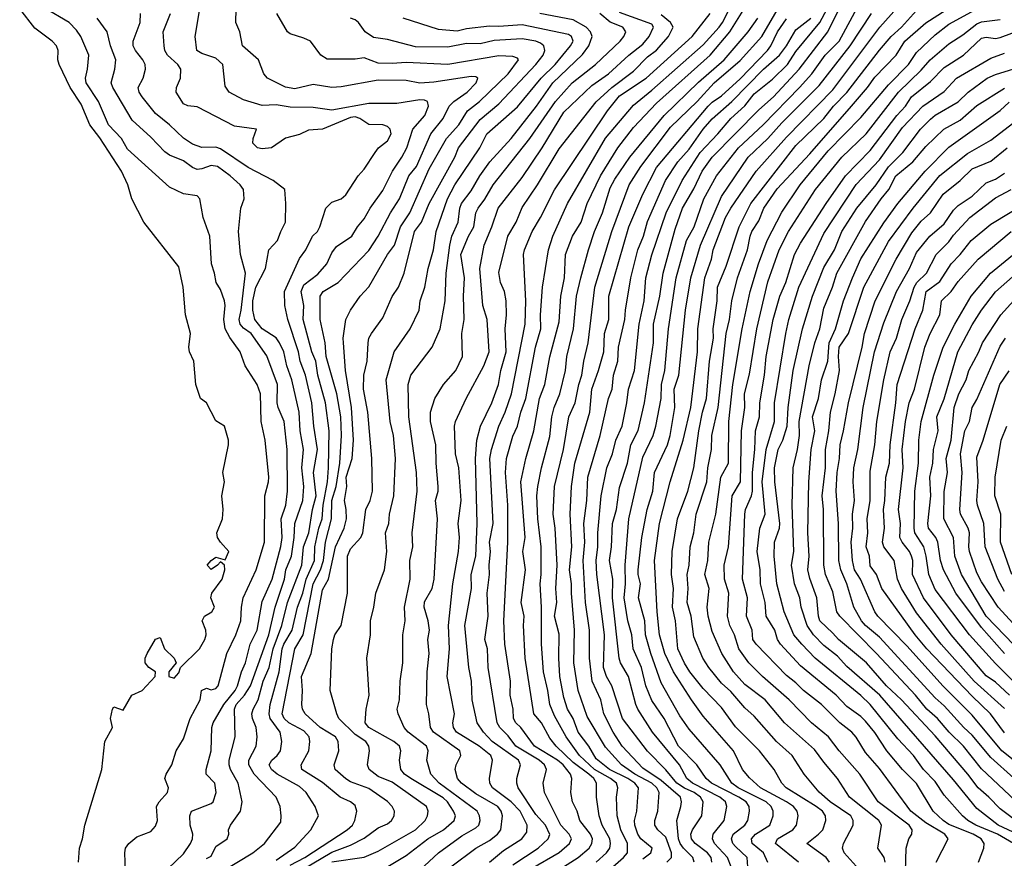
# Model space of a CAD drawing. Header units: metres. Extents: x -46681 to -43747, y -240911 to -237677.
# Tile 946 of 1056: x -44812 to -44706, y -238265 to -238175. Entities that reach past the tile are written whole.
import ezdxf

# ---------------------------------------------------------------- set-up
doc = ezdxf.new("R2010")
doc.units = ezdxf.units.M
doc.layers.add('CONTOUR_INDEX', color=1, linetype='Continuous')
doc.layers.add('CONTOUR_INTER', color=3, linetype='Continuous')

msp = doc.modelspace()

# ---------------------------------------------------------------- linework, layer by layer
at = {"layer": 'CONTOUR_INDEX'}
for points, elevation in [([(-44728.3, -238265.52), (-44730.79, -238263.52), (-44730.59, -238263.02), (-44728.91, -238262.02), (-44728.52, -238261.52), (-44728.35, -238260.52), (-44728.45, -238260.02), (-44728.86, -238259.52), (-44729.6, -238259.02), (-44732.41, -238257.52), (-44733.6, -238256.42), (-44734.33, -238255.52), (-44735.31, -238253.52), (-44738.6, -238249.78), (-44739.85, -238248.02), (-44741.78, -238245.02), (-44742.71, -238243.02), (-44743.28, -238241.02), (-44743.54, -238238.52), (-44743.83, -238233.02), (-44743.29, -238229.02), (-44742.13, -238224.52), (-44740.74, -238220.02), (-44739.92, -238216.52), (-44739.18, -238210.52), (-44739.17, -238208.02), (-44738.4, -238202.52), (-44737.67, -238200.52), (-44737.5, -238199.52), (-44736.17, -238196.02), (-44735.6, -238195.02), (-44732.87, -238191.02), (-44729.6, -238187.38), (-44724.6, -238182.25), (-44719.54, -238175.52), (-44717.1, -238172.79)], 80), ([(-44805.9, -238265.52), (-44805.8, -238264.02), (-44805.46, -238263.02), (-44805.22, -238261.52), (-44803.39, -238255.52), (-44803.05, -238252.52), (-44802.25, -238251.02), (-44802.45, -238250.02), (-44802.23, -238249.02), (-44802.1, -238248.78), (-44801.1, -238249.12), (-44800.14, -238247.52), (-44799.05, -238247.02), (-44797.65, -238245.52), (-44797.6, -238245.02), (-44798.32, -238244.52), (-44798.72, -238244.02), (-44798.7, -238243.52), (-44798.49, -238243.02), (-44797.6, -238241.49), (-44797.1, -238241.31), (-44796.63, -238242.52), (-44795.6, -238243.52), (-44795.39, -238244.02), (-44796.15, -238245.02), (-44796.16, -238245.52), (-44795.6, -238245.68), (-44795.1, -238245.13), (-44794.92, -238244.52), (-44792.86, -238242.52), (-44792.27, -238241.52), (-44792.13, -238241.02), (-44792.17, -238240.52), (-44792.57, -238239.52), (-44792.31, -238239.02), (-44791.53, -238238.52), (-44791.25, -238238.02), (-44791.64, -238237.02), (-44791.53, -238236.52), (-44790.41, -238235.02), (-44790.13, -238234.02), (-44790.15, -238233.52), (-44790.6, -238233.14), (-44790.92, -238233.52), (-44791.6, -238233.98), (-44792.04, -238233.52), (-44791.6, -238232.99), (-44791.1, -238232.66), (-44790.1, -238232.93), (-44789.7, -238232.02), (-44790.6, -238231.04), (-44790.92, -238230.52), (-44790.98, -238230.02), (-44790.37, -238228.52), (-44790.32, -238227.52), (-44790.45, -238226.02), (-44790.18, -238224.52), (-44790.33, -238223.52), (-44789.73, -238220.52), (-44789.74, -238220.02), (-44790.17, -238218.52), (-44791.1, -238217.94), (-44792.09, -238216.02), (-44792.75, -238215.52), (-44793.27, -238214.02), (-44793.48, -238211.52), (-44793.95, -238210.52), (-44794.01, -238210.02), (-44793.84, -238208.52), (-44794.36, -238206.52), (-44794.63, -238203.52), (-44795.1, -238201.35), (-44798.84, -238196.52), (-44800.16, -238194.02), (-44800.58, -238192.52), (-44801.27, -238191.02), (-44803.6, -238187.45), (-44804.69, -238186.02), (-44805.6, -238183.82), (-44806.8, -238182.02), (-44807.99, -238179.52), (-44808.13, -238179.02), (-44808.08, -238178.02), (-44808.28, -238177.52), (-44808.73, -238177.02), (-44810.6, -238175.6), (-44812.23, -238173.52)], 55), ([(-44784.6, -238265.31), (-44782.6, -238263.89), (-44780.85, -238262.02), (-44780.04, -238260.52), (-44780.39, -238259.52), (-44781.36, -238258.02), (-44782.1, -238257.37), (-44784.5, -238256.02), (-44785.1, -238255.52), (-44785.34, -238255.02), (-44785.07, -238254.52), (-44784.48, -238254.02), (-44784.14, -238253.52), (-44783.99, -238252.52), (-44784.16, -238251.52), (-44785.23, -238250.02), (-44785.34, -238249.52), (-44785.23, -238248.52), (-44784.27, -238245.02), (-44783.95, -238242.52), (-44783.77, -238242.02), (-44782.86, -238240.52), (-44782.29, -238238.02), (-44781.72, -238236.52), (-44781.36, -238235.02), (-44780.45, -238233.02), (-44780.42, -238231.52), (-44779.99, -238229.52), (-44779.64, -238228.52), (-44779.54, -238227.02), (-44779.08, -238224.52), (-44778.95, -238223.02), (-44778.89, -238219.02), (-44779.27, -238216.02), (-44780.11, -238213.02), (-44780.32, -238211.52), (-44780.75, -238210.52), (-44781.69, -238207.02), (-44781.62, -238205.52), (-44781.91, -238204.02), (-44781.6, -238203.28), (-44780.1, -238202.13), (-44779.14, -238201.02), (-44778.6, -238199.84), (-44778.1, -238199.16), (-44776.44, -238198.02), (-44775.85, -238197.02), (-44775.1, -238196.16), (-44774.48, -238195.02), (-44773.1, -238193.1), (-44772.06, -238191.02), (-44771.04, -238189.52), (-44770.53, -238188.52), (-44769.88, -238186.52), (-44768.59, -238185.02), (-44768.17, -238184.02), (-44768.29, -238183.52), (-44768.6, -238183.36), (-44769.1, -238183.34), (-44771.6, -238183.72), (-44774.6, -238183.73), (-44778.6, -238184.46), (-44780.6, -238184.15), (-44783.1, -238184.13), (-44784.6, -238183.87), (-44786.1, -238183.96), (-44788.1, -238183.35), (-44789.67, -238182.52), (-44790.1, -238181.86), (-44790.33, -238179.52), (-44791.1, -238178.86), (-44792.6, -238178.35), (-44793.15, -238178.02), (-44793.33, -238176.52), (-44792.84, -238173.52)], 60), ([(-44769.1, -238266.38), (-44767.09, -238264.52), (-44764.6, -238262.69), (-44763.1, -238261.83), (-44762.77, -238261.52), (-44762.63, -238261.02), (-44762.67, -238260.52), (-44762.93, -238260.02), (-44767.04, -238257.02), (-44767.92, -238256.02), (-44768.37, -238254.52), (-44768.23, -238253.52), (-44768.39, -238253.02), (-44770.36, -238251.52), (-44770.8, -238251.02), (-44771.45, -238249.52), (-44771.55, -238249.02), (-44771.3, -238248.02), (-44771.25, -238246.02), (-44770.96, -238244.02), (-44770.96, -238241.02), (-44770.71, -238239.52), (-44770.78, -238238.02), (-44770.15, -238235.02), (-44770.21, -238233.02), (-44769.87, -238231.52), (-44769.93, -238230.02), (-44769.4, -238225.52), (-44769.48, -238223.52), (-44770.3, -238217.52), (-44770.38, -238214.02), (-44770.1, -238213.02), (-44767.77, -238210.02), (-44766.94, -238208.02), (-44766.37, -238205.02), (-44766.29, -238202.02), (-44765.88, -238199.02), (-44765.66, -238198.02), (-44764.99, -238196.52), (-44764.8, -238195.02), (-44764.61, -238194.52), (-44763.6, -238193.16), (-44762.64, -238191.52), (-44761.59, -238190.02), (-44759.27, -238187.52), (-44756.53, -238184.02), (-44754.79, -238181.52), (-44751.6, -238178.46), (-44750.92, -238177.52), (-44750.56, -238176.52), (-44750.72, -238176.02), (-44751.21, -238175.52), (-44752.6, -238174.7), (-44756.18, -238174.02)], 65), ([(-44753.65, -238266.02), (-44752.06, -238265.02), (-44750.86, -238264.02), (-44750.57, -238263.52), (-44750.52, -238263.02), (-44750.71, -238262.52), (-44751.89, -238261.02), (-44752.15, -238260.02), (-44752.67, -238259.02), (-44752.85, -238258.02), (-44752.73, -238256.52), (-44752.87, -238256.02), (-44753.67, -238255.02), (-44754.29, -238254.52), (-44756.77, -238253.02), (-44758.23, -238251.02), (-44758.78, -238250.52), (-44759.04, -238250.02), (-44759.07, -238249.02), (-44759.37, -238247.52), (-44759.34, -238246.02), (-44759.97, -238242.02), (-44760.05, -238239.52), (-44759.63, -238231.02), (-44759.65, -238227.02), (-44759.87, -238223.52), (-44759.76, -238222.02), (-44759.1, -238219.6), (-44758.58, -238218.52), (-44758.24, -238217.02), (-44757.69, -238215.52), (-44756.65, -238210.02), (-44756.07, -238208.02), (-44756.13, -238206.52), (-44755.89, -238203.52), (-44755.26, -238199.52), (-44754.79, -238198.02), (-44753.19, -238194.52), (-44749.1, -238187.48), (-44746.1, -238183.9), (-44744.1, -238182.29), (-44738.6, -238177.42), (-44736.86, -238175.52), (-44736.49, -238175.02), (-44735.76, -238173.52)], 70), ([(-44739.54, -238265.52), (-44739.69, -238265.02), (-44740.69, -238264.02), (-44741.06, -238263.52), (-44741.23, -238263.02), (-44741.43, -238261.02), (-44740.98, -238259.52), (-44740.92, -238259.02), (-44741.04, -238258.52), (-44743.1, -238256.71), (-44745.1, -238255.38), (-44747.33, -238253.02), (-44748.28, -238251.52), (-44749.29, -238249.52), (-44749.6, -238248.02), (-44750.54, -238246.02), (-44750.85, -238243.52), (-44750.83, -238240.52), (-44751.26, -238237.52), (-44751.5, -238233.02), (-44751.35, -238231.02), (-44751.44, -238229.02), (-44751.12, -238226.52), (-44751.03, -238224.02), (-44749.68, -238219.52), (-44748.77, -238215.52), (-44748.4, -238214.52), (-44748.25, -238213.02), (-44747.78, -238211.52), (-44747.72, -238210.02), (-44747.01, -238207.02), (-44746.96, -238206.02), (-44746.38, -238202.52), (-44745.64, -238199.52), (-44745.01, -238198.02), (-44744.6, -238196.46), (-44742.65, -238192.02), (-44741.32, -238190.02), (-44740.1, -238188.67), (-44738.6, -238186.49), (-44737.6, -238185.38), (-44735.5, -238183.52), (-44732.1, -238180.02), (-44730.37, -238178.52), (-44729.61, -238177.52), (-44728.6, -238175.81), (-44726.98, -238174.52)], 75), ([(-44713.47, -238265.52), (-44712.19, -238263.02), (-44712.54, -238262.52), (-44714.6, -238261.27), (-44716.21, -238260.02), (-44719.6, -238255.43), (-44721.1, -238253.71), (-44722.1, -238252.05), (-44722.55, -238251.52), (-44723.86, -238250.52), (-44725.82, -238248.52), (-44727.77, -238247.02), (-44728.6, -238246.18), (-44729.6, -238245.41), (-44732.88, -238242.02), (-44733.25, -238241.52), (-44733.29, -238240.52), (-44733.91, -238239.02), (-44733.8, -238237.02), (-44734.33, -238235.02), (-44734.1, -238228.02), (-44734.04, -238227.52), (-44733.36, -238226.02), (-44733.28, -238225.52), (-44733.27, -238223.52), (-44733.01, -238221.02), (-44732.95, -238219.02), (-44732.53, -238217.52), (-44732.48, -238216.02), (-44731.97, -238213.02), (-44731.81, -238211.02), (-44731.04, -238207.02), (-44730.31, -238204.52), (-44729.69, -238203.02), (-44728.76, -238200.02), (-44728.1, -238198.8), (-44725.34, -238194.52), (-44723.26, -238191.52), (-44720.6, -238188.82), (-44717.7, -238185.02), (-44716.79, -238184.02), (-44716.12, -238183.02), (-44714.1, -238181.37), (-44712.6, -238179.87), (-44710.53, -238178.52), (-44708.6, -238176.7), (-44708.1, -238176.57), (-44707.1, -238176.73), (-44706.6, -238176.63), (-44703.1, -238175.33)], 85), ([(-44703.75, -238260.02), (-44708.6, -238255.47), (-44710.52, -238253.02), (-44712.08, -238251.52), (-44713.34, -238250.02), (-44714.47, -238249.02), (-44715.72, -238247.52), (-44719.91, -238243.02), (-44723.86, -238239.02), (-44724.18, -238238.52), (-44724.6, -238236.39), (-44725.39, -238234.52), (-44725.58, -238233.52), (-44725.63, -238227.52), (-44725.76, -238226.02), (-44725.39, -238223.02), (-44725.41, -238221.02), (-44725.03, -238219.02), (-44724.88, -238217.02), (-44724.35, -238215.02), (-44723.88, -238212.52), (-44724.02, -238211.02), (-44723.92, -238210.02), (-44722.93, -238208.52), (-44721.26, -238203.52), (-44718.6, -238198.6), (-44715.97, -238195.02), (-44713.1, -238191.5), (-44710.1, -238189.11), (-44707.6, -238187.69), (-44705.1, -238185.79)], 90), ([(-44705.57, -238247.52), (-44707.1, -238246.11), (-44708.1, -238245.43), (-44711.85, -238241.02), (-44714.84, -238237.02), (-44716.02, -238234.52), (-44716.01, -238233.02), (-44716.12, -238232.52), (-44716.36, -238232.02), (-44717.16, -238231.02), (-44717.38, -238230.52), (-44717.32, -238229.02), (-44717.53, -238227.52), (-44717.03, -238223.02), (-44717.14, -238221.02), (-44716.79, -238218.02), (-44716.38, -238216.02), (-44715.83, -238214.52), (-44714.69, -238210.02), (-44714.14, -238208.52), (-44713.07, -238206.52), (-44712.89, -238205.02), (-44711.86, -238204.02), (-44711.1, -238202.92), (-44708.95, -238200.52), (-44705.41, -238197.52)], 95), ([(-44706.1, -238236.35), (-44706.85, -238235.02), (-44708.21, -238231.52), (-44708.34, -238229.02), (-44709.03, -238227.02), (-44709.09, -238226.52), (-44708.97, -238224.52), (-44709.1, -238221.88), (-44708.42, -238220.02), (-44706.63, -238214.02), (-44705.6, -238212.56)], 100)]:
    msp.add_lwpolyline(points, dxfattribs=dict(at, elevation=elevation))
at = {"layer": 'CONTOUR_INTER'}
for points, elevation in [([(-44750.1, -238265.52), (-44748.99, -238264.52), (-44748.66, -238264.02), (-44748.56, -238263.52), (-44748.64, -238263.02), (-44749.46, -238261.52), (-44749.79, -238260.52), (-44750.08, -238258.52), (-44750.09, -238257.02), (-44750.38, -238256.52), (-44750.9, -238256.02), (-44752.6, -238254.77), (-44754.42, -238253.02), (-44755.1, -238252.15), (-44756, -238250.52), (-44756.84, -238249.52), (-44757.75, -238243.52), (-44757.95, -238240.02), (-44757.89, -238239.02), (-44758.2, -238237.52), (-44757.74, -238234.02), (-44758.02, -238232.02), (-44757.78, -238230.52), (-44758.24, -238224.52), (-44757.71, -238222.02), (-44756.85, -238219.02), (-44756.21, -238215.52), (-44755.66, -238214.02), (-44755.1, -238211.03), (-44754.1, -238207.28), (-44753.91, -238204.52), (-44753.51, -238202.52), (-44753.41, -238200.02), (-44752.68, -238198.02), (-44751.74, -238196.52), (-44751.09, -238194.52), (-44749.64, -238191.52), (-44747.77, -238188.52), (-44746.1, -238186.34), (-44743.6, -238183.7), (-44737.82, -238178.52), (-44735.7, -238176.02), (-44733.57, -238172.52)], 71), ([(-44735.57, -238266.02), (-44735.95, -238265.02), (-44737.36, -238263.52), (-44737.58, -238263.02), (-44737.51, -238262.52), (-44736.34, -238261.02), (-44736.03, -238259.52), (-44736.19, -238259.02), (-44736.78, -238258.52), (-44739.74, -238257.02), (-44740.35, -238256.52), (-44741.12, -238255.02), (-44744.06, -238251.52), (-44745.64, -238249.02), (-44745.85, -238248.52), (-44746.64, -238245.52), (-44747.51, -238244.02), (-44747.62, -238243.52), (-44748.35, -238237.02), (-44748.31, -238235.02), (-44748.69, -238233.02), (-44748.45, -238231.52), (-44748.36, -238229.02), (-44747.94, -238227.52), (-44747.6, -238225.12), (-44746.73, -238222.52), (-44746.39, -238220.52), (-44745.6, -238218.97), (-44744.91, -238216.02), (-44743.95, -238209.52), (-44743.92, -238207.52), (-44743.27, -238204.52), (-44742.9, -238202.02), (-44741.6, -238197.29), (-44740.82, -238195.02), (-44739.6, -238192.94), (-44738.68, -238191.02), (-44737.6, -238189.52), (-44732.6, -238184.42), (-44731, -238183.02), (-44728.25, -238180.02), (-44725.15, -238176.02), (-44723.6, -238172.88)], 77), ([(-44733.76, -238266.02), (-44733.86, -238265.02), (-44735.1, -238263.85), (-44735.38, -238263.52), (-44735.55, -238263.02), (-44735.35, -238262.52), (-44734.1, -238261.52), (-44733.78, -238261.02), (-44733.58, -238260.02), (-44733.62, -238259.52), (-44733.97, -238259.02), (-44734.74, -238258.52), (-44737.69, -238257.02), (-44738.26, -238256.52), (-44739.28, -238255.02), (-44741.25, -238253.02), (-44742.79, -238250.02), (-44744.1, -238248.08), (-44744.78, -238246.52), (-44745.24, -238244.52), (-44746.14, -238242.52), (-44746.29, -238241.02), (-44746.71, -238239.52), (-44747.11, -238237.02), (-44746.95, -238235.52), (-44746.98, -238233.52), (-44746.59, -238228.52), (-44745.1, -238221.86), (-44743.97, -238219.52), (-44743.68, -238218.52), (-44743.11, -238215.52), (-44743.06, -238214.02), (-44742.7, -238212.52), (-44742.32, -238208.02), (-44741.49, -238202.52), (-44740.38, -238198.52), (-44739.57, -238197.02), (-44738.51, -238194.02), (-44737.16, -238191.52), (-44734.78, -238188.52), (-44732.13, -238186.02), (-44728.21, -238182.02), (-44726.88, -238180.52), (-44725.45, -238178.52), (-44723.94, -238177.02), (-44721.76, -238173.02)], 78), ([(-44722.1, -238265.94), (-44723.38, -238264.52), (-44723.58, -238264.02), (-44723.46, -238263.52), (-44722.44, -238261.52), (-44722.42, -238261.02), (-44722.66, -238260.52), (-44724.9, -238259.02), (-44726.1, -238257.98), (-44727.72, -238256.02), (-44729.01, -238254.02), (-44730.69, -238252.52), (-44733.1, -238249.79), (-44734.1, -238248.89), (-44735.6, -238247.12), (-44736.6, -238246.24), (-44737.96, -238244.52), (-44738.62, -238243.52), (-44739.6, -238241.23), (-44739.88, -238239.02), (-44740.32, -238237.52), (-44740.22, -238236.02), (-44740.32, -238234.52), (-44740.09, -238233.52), (-44739.97, -238231.52), (-44739.59, -238230.02), (-44739.33, -238228.02), (-44738.2, -238224.52), (-44738.1, -238223.02), (-44737.68, -238221.02), (-44737.66, -238219.52), (-44736.96, -238216.52), (-44736.12, -238208.52), (-44735.74, -238207.02), (-44735.48, -238205.02), (-44734.9, -238202.52), (-44733.8, -238199.52), (-44733.53, -238198.02), (-44733.34, -238197.52), (-44732.6, -238196.4), (-44732.05, -238195.02), (-44730.6, -238192.94), (-44727.1, -238189.17), (-44722.6, -238184.02), (-44720.88, -238182.02), (-44720.1, -238180.89), (-44717.79, -238178.52), (-44716.86, -238177.02), (-44714.6, -238175.03), (-44710.6, -238172.44)], 82), ([(-44718.98, -238265.52), (-44719.09, -238265.02), (-44719.75, -238264.02), (-44719.38, -238261.52), (-44719.66, -238261.02), (-44722.81, -238258.52), (-44724.11, -238256.52), (-44725.6, -238254.76), (-44726.6, -238253.36), (-44729.83, -238250.52), (-44731.91, -238248.02), (-44734.1, -238246.37), (-44735.33, -238245.02), (-44736.57, -238243.02), (-44737.6, -238240.65), (-44738.05, -238239.02), (-44738.16, -238238.02), (-44737.93, -238236.02), (-44738.39, -238234.52), (-44738.09, -238233.02), (-44737.96, -238231.02), (-44737.22, -238228.02), (-44736.69, -238224.02), (-44735.84, -238222.52), (-44735.82, -238218.02), (-44735.39, -238214.02), (-44734.4, -238208.02), (-44733.53, -238204.02), (-44732.61, -238201.02), (-44731.69, -238198.52), (-44730.1, -238195.44), (-44728.14, -238192.52), (-44725.1, -238188.84), (-44721.6, -238185.23), (-44718.6, -238181.73), (-44716.45, -238179.52), (-44715.6, -238178.24), (-44713.6, -238176.35), (-44712.1, -238175.17), (-44708.1, -238172.99)], 83), ([(-44800.81, -238267.52), (-44800.9, -238264.52), (-44800.82, -238264.02), (-44800.49, -238263.52), (-44799.6, -238262.81), (-44798.1, -238262.22), (-44797.6, -238261.64), (-44797.4, -238261.02), (-44797.49, -238259.52), (-44797.2, -238259.02), (-44796.3, -238258.02), (-44796.21, -238257.52), (-44796.6, -238256.52), (-44796.44, -238256.02), (-44795.84, -238255.02), (-44795.36, -238253.52), (-44794.6, -238252.23), (-44793.88, -238250.02), (-44792.77, -238248.02), (-44792.63, -238247.02), (-44792.1, -238246.78), (-44791.6, -238246.93), (-44791.1, -238246.79), (-44790.85, -238246.52), (-44789.9, -238243.02), (-44788.93, -238241.02), (-44788.42, -238239.52), (-44788.35, -238238.02), (-44788.14, -238237.02), (-44786.75, -238234.02), (-44785.86, -238231.02), (-44785.83, -238226.02), (-44785.41, -238224.52), (-44785.4, -238224.02), (-44785.77, -238220.02), (-44786.2, -238218.02), (-44786.28, -238215.02), (-44786.66, -238214.02), (-44787.93, -238212.02), (-44788.49, -238210.52), (-44789.6, -238208.96), (-44790.08, -238208.02), (-44790.24, -238207.02), (-44790.09, -238205.52), (-44790.15, -238205.02), (-44790.6, -238203.8), (-44791.07, -238203.02), (-44791.24, -238202.02), (-44791.58, -238201.02), (-44791.74, -238198.02), (-44792.45, -238196.02), (-44792.84, -238194.02), (-44793.1, -238193.68), (-44794.6, -238193.49), (-44796.1, -238192.77), (-44800.6, -238188.65), (-44801.25, -238187.52), (-44802.68, -238186.02), (-44803.74, -238183.52), (-44805.08, -238181.52), (-44805.16, -238181.02), (-44804.93, -238180.02), (-44804.78, -238178.52), (-44805.65, -238176.52), (-44806.1, -238175.84), (-44806.91, -238175.02), (-44809.6, -238173.43)], 56), ([(-44792.1, -238265.13), (-44791.6, -238264.88), (-44791.1, -238263.83), (-44789.89, -238263.02), (-44789.69, -238262.52), (-44789.72, -238262.02), (-44789.51, -238261.52), (-44788.43, -238260.02), (-44788.25, -238259.02), (-44788.71, -238257.02), (-44789.51, -238255.52), (-44789.65, -238255.02), (-44789.65, -238254.52), (-44789, -238252.02), (-44789.08, -238249.02), (-44788.92, -238248.52), (-44788.01, -238247.52), (-44787.37, -238246.52), (-44785.37, -238241.02), (-44784.72, -238238.02), (-44783.71, -238235.02), (-44783.54, -238234.02), (-44782.95, -238232.52), (-44782.67, -238230.52), (-44782.6, -238229.02), (-44781.74, -238226.52), (-44781.61, -238225.02), (-44781.84, -238223.02), (-44781.66, -238221.02), (-44782.02, -238219.02), (-44782.12, -238217.02), (-44782.91, -238213.52), (-44783.45, -238212.02), (-44783.76, -238210.52), (-44784.23, -238209.52), (-44784.6, -238209.01), (-44786.1, -238208.03), (-44786.89, -238207.02), (-44787.11, -238206.02), (-44787.1, -238205.02), (-44786.79, -238203.52), (-44785.75, -238201.52), (-44785.37, -238199.52), (-44784.44, -238198.52), (-44784.1, -238197.52), (-44783.59, -238196.52), (-44783.54, -238194.52), (-44783.68, -238193.02), (-44784.92, -238192.02), (-44787.6, -238190.63), (-44790.6, -238188.63), (-44791.1, -238188.44), (-44792.6, -238188.48), (-44793.6, -238188.12), (-44794.6, -238187.46), (-44796.08, -238186.02), (-44797.6, -238184.82), (-44799.03, -238183.02), (-44799.35, -238182.52), (-44799.47, -238182.02), (-44798.92, -238181.02), (-44798.66, -238180.02), (-44798.71, -238179.52), (-44798.95, -238179.02), (-44799.77, -238178.02), (-44799.99, -238177.52), (-44799.99, -238177.02), (-44799.27, -238175.02), (-44799.2, -238174.02)], 58), ([(-44792.1, -238267.53), (-44787.1, -238264.5), (-44785.87, -238263.52), (-44784.1, -238261.22), (-44784.05, -238260.52), (-44784.18, -238259.52), (-44784.58, -238258.52), (-44786.96, -238256.02), (-44787.53, -238255.02), (-44787.53, -238254.52), (-44786.77, -238253.02), (-44786.63, -238252.02), (-44786.74, -238251.02), (-44787.15, -238250.02), (-44787.21, -238249.52), (-44787.09, -238249.02), (-44786.52, -238248.02), (-44786, -238246.02), (-44785.36, -238244.52), (-44784.91, -238242.52), (-44783.99, -238240.02), (-44783.39, -238237.52), (-44781.84, -238233.52), (-44781.66, -238231.52), (-44781.06, -238230.02), (-44780.69, -238227.52), (-44780.27, -238226.02), (-44780.59, -238223.52), (-44780.15, -238221.02), (-44780.53, -238218.52), (-44780.76, -238216.02), (-44781.45, -238213.02), (-44782.02, -238211.52), (-44782.2, -238210.52), (-44783.35, -238207.02), (-44783.67, -238205.52), (-44783.71, -238204.02), (-44782.1, -238200.43), (-44781.41, -238199.52), (-44780.7, -238198.02), (-44780.16, -238197.52), (-44779.88, -238197.02), (-44779.23, -238195.02), (-44778.6, -238194.39), (-44777.6, -238194.02), (-44777.1, -238193.59), (-44775.76, -238191.52), (-44775.1, -238190.8), (-44773.94, -238189.02), (-44773.56, -238188.52), (-44772.6, -238187.75), (-44772.2, -238187.02), (-44772.3, -238186.52), (-44772.6, -238186.22), (-44773.1, -238186.05), (-44774.6, -238186.01), (-44775.6, -238185.35), (-44776.1, -238185.18), (-44776.6, -238185.23), (-44779.6, -238186.5), (-44781.1, -238186.6), (-44782.1, -238187.06), (-44783.6, -238187.49), (-44785.1, -238188.52), (-44786.1, -238188.62), (-44786.6, -238188.51), (-44787.1, -238188.02), (-44787.09, -238187.52), (-44786.72, -238186.52), (-44789.1, -238186.17), (-44793.1, -238184.08), (-44794.1, -238183.98), (-44794.6, -238183.78), (-44795.37, -238182.52), (-44795.32, -238182.02), (-44794.92, -238181.02), (-44794.88, -238180.02), (-44795.19, -238179.52), (-44796.3, -238178.52), (-44796.58, -238178.02), (-44796.68, -238177.52), (-44796.79, -238176.02), (-44796, -238174.02)], 59), ([(-44783.1, -238265.85), (-44781.51, -238265.02), (-44776.94, -238262.02), (-44776.39, -238261.52), (-44776.11, -238261.02), (-44775.89, -238260.02), (-44776.1, -238259.4), (-44776.57, -238259.02), (-44777.69, -238258.52), (-44779.6, -238256.94), (-44781.82, -238255.52), (-44781.89, -238255.02), (-44781.07, -238253.52), (-44780.97, -238252.52), (-44781.05, -238252.02), (-44781.6, -238251.38), (-44783.22, -238250.52), (-44783.73, -238250.02), (-44783.94, -238249.52), (-44782.6, -238242.52), (-44781.69, -238241.02), (-44780.6, -238235.52), (-44779.81, -238234.02), (-44779.51, -238233.02), (-44779.27, -238231.02), (-44778.63, -238228.52), (-44778.59, -238226.52), (-44778.13, -238225.02), (-44777.74, -238222.52), (-44777.56, -238219.52), (-44777.64, -238217.52), (-44778.05, -238215.02), (-44779.2, -238211.02), (-44779.3, -238209.52), (-44779.84, -238207.02), (-44779.84, -238204.52), (-44779.55, -238204.02), (-44777.92, -238203.02), (-44774.6, -238199.57), (-44773.61, -238198.02), (-44772.29, -238195.52), (-44771.31, -238194.02), (-44770.3, -238191.52), (-44769.49, -238190.52), (-44767.94, -238187.02), (-44766.6, -238185.34), (-44765.95, -238184.02), (-44765.44, -238183.52), (-44764, -238182.52), (-44763.03, -238181.52), (-44762.85, -238181.02), (-44763.1, -238180.85), (-44763.6, -238180.84), (-44767.6, -238181.44), (-44769.1, -238181.54), (-44770.6, -238181.25), (-44773.6, -238181.22), (-44777.6, -238181.95), (-44778.6, -238182), (-44780.6, -238181.69), (-44782.6, -238182.15), (-44783.6, -238181.96), (-44785.53, -238181.02), (-44785.94, -238180.52), (-44786.49, -238179.02), (-44788.22, -238177.52), (-44788.51, -238176.02), (-44788.96, -238175.02), (-44788.92, -238173.52)], 61), ([(-44783.82, -238267.52), (-44778.6, -238264.44), (-44776.6, -238263.7), (-44775.1, -238262.95), (-44773.6, -238261.83), (-44772.6, -238261.38), (-44772.18, -238261.02), (-44771.9, -238260.52), (-44771.86, -238260.02), (-44772.1, -238259.52), (-44772.6, -238259), (-44774.6, -238257.59), (-44776.6, -238256.85), (-44777.1, -238256.55), (-44778.23, -238255.52), (-44778.35, -238255.02), (-44777.85, -238253.52), (-44777.9, -238252.52), (-44778.19, -238252.02), (-44779.85, -238251.02), (-44781.47, -238249.52), (-44781.77, -238249.02), (-44781.83, -238248.52), (-44781.76, -238247.02), (-44781.85, -238245.52), (-44780.83, -238243.02), (-44779.6, -238236.16), (-44778.96, -238235.02), (-44778.19, -238231.52), (-44777.27, -238229.52), (-44777.03, -238228.52), (-44777.06, -238227.52), (-44777.25, -238226.52), (-44777, -238225.02), (-44777.05, -238224.02), (-44776.42, -238222.02), (-44776.25, -238220.02), (-44776.49, -238216.52), (-44777.12, -238212.52), (-44777.36, -238209.52), (-44777.39, -238209.02), (-44777.1, -238207.02), (-44776.6, -238206.02), (-44775.56, -238204.52), (-44774.6, -238203.49), (-44772.6, -238200.03), (-44771.86, -238199.02), (-44771.21, -238197.02), (-44770.19, -238195.52), (-44768.1, -238190.79), (-44766.23, -238187.52), (-44764.91, -238186.02), (-44763.97, -238184.52), (-44762.7, -238183.52), (-44759.61, -238180.52), (-44758.48, -238179.02), (-44758.6, -238178.85), (-44759.1, -238178.67), (-44760.6, -238178.58), (-44766.1, -238179.54), (-44770.6, -238179.33), (-44772.1, -238179.43), (-44773.6, -238179.37), (-44775.1, -238178.8), (-44776.1, -238178.95), (-44779.1, -238178.95), (-44779.8, -238178.52), (-44780.89, -238177.02), (-44781.6, -238176.68), (-44783.1, -238176.23), (-44783.37, -238176.02), (-44784.52, -238174.02)], 62), ([(-44765.79, -238266.02), (-44763.1, -238264.03), (-44761.6, -238263.18), (-44760.76, -238262.52), (-44760.4, -238262.02), (-44760.2, -238260.52), (-44760.34, -238260.02), (-44760.72, -238259.52), (-44763.1, -238258.17), (-44764.61, -238257.02), (-44765.04, -238256.52), (-44765.3, -238255.52), (-44765.2, -238255.02), (-44764.71, -238254.02), (-44764.79, -238253.52), (-44767.66, -238251.52), (-44767.98, -238251.02), (-44768.14, -238249.52), (-44768.41, -238248.52), (-44768.34, -238245.02), (-44768.1, -238243.02), (-44768.27, -238241.52), (-44768.09, -238240.52), (-44768.22, -238239.52), (-44768.64, -238238.02), (-44768.6, -238237.46), (-44767.77, -238236.02), (-44767.57, -238235.02), (-44767.22, -238228.52), (-44767.44, -238226.52), (-44767.15, -238225.52), (-44767.14, -238225.02), (-44767.36, -238222.52), (-44767.39, -238220.52), (-44767.97, -238218.02), (-44767.96, -238217.02), (-44767.5, -238215.52), (-44766.58, -238214.02), (-44765.23, -238212.52), (-44764.52, -238211.02), (-44764.59, -238208.52), (-44764.34, -238207.02), (-44764.41, -238204.52), (-44764.32, -238202.52), (-44764.7, -238200.02), (-44763.88, -238198.02), (-44763.3, -238197.02), (-44763.07, -238195.52), (-44762.84, -238195.02), (-44762.1, -238194.05), (-44761.22, -238192.52), (-44757.28, -238187.52), (-44754.51, -238183.52), (-44752.71, -238181.52), (-44750.17, -238179.52), (-44747.54, -238177.02), (-44747.13, -238176.52), (-44746.92, -238176.02), (-44747.26, -238175.52), (-44748.6, -238174.98), (-44749.73, -238174.02)], 66), ([(-44761.6, -238265.54), (-44760.1, -238264.28), (-44758.12, -238263.02), (-44757.6, -238262.29), (-44757.54, -238261.52), (-44758.29, -238260.02), (-44759.27, -238259.02), (-44761.29, -238257.52), (-44761.57, -238257.02), (-44761.62, -238256.52), (-44761.27, -238254.52), (-44761.47, -238254.02), (-44762.71, -238253.02), (-44765.16, -238251.52), (-44765.5, -238251.02), (-44765.56, -238250.52), (-44765.39, -238249.52), (-44766.17, -238245.52), (-44765.91, -238242.52), (-44766.03, -238240.02), (-44765.55, -238235.52), (-44764.96, -238232.02), (-44764.86, -238230.52), (-44764.99, -238229.02), (-44764.66, -238226.52), (-44764.9, -238223.02), (-44765.27, -238221.52), (-44765.39, -238218.52), (-44765.27, -238218.02), (-44764.13, -238215.52), (-44762.23, -238212.02), (-44761.65, -238210.52), (-44761.87, -238207.02), (-44762.32, -238205.52), (-44762.64, -238201.52), (-44762.2, -238199.02), (-44761.35, -238197.02), (-44760.69, -238195.02), (-44758.1, -238191.73), (-44755.93, -238188.52), (-44753.6, -238184.68), (-44750.6, -238181.79), (-44748.78, -238180.52), (-44746.6, -238178.52), (-44745.1, -238177.35), (-44744.4, -238176.52), (-44743.92, -238175.52), (-44744.1, -238175.17), (-44747.6, -238173.92)], 67), ([(-44759.1, -238265.8), (-44756.35, -238264.02), (-44755.29, -238263.02), (-44755.1, -238262.55), (-44755.58, -238261.52), (-44756.6, -238260.38), (-44758.51, -238257.52), (-44758.68, -238257.02), (-44758.67, -238256.52), (-44758.27, -238255.02), (-44758.5, -238254.52), (-44761.32, -238252.52), (-44762.27, -238251.52), (-44762.94, -238250.52), (-44763.48, -238248.02), (-44763.55, -238246.02), (-44763.82, -238244.52), (-44764.26, -238240.02), (-44763.55, -238236.02), (-44763.57, -238234.52), (-44763.1, -238232.52), (-44762.93, -238229.02), (-44763.11, -238222.02), (-44762.99, -238220.02), (-44762.58, -238218.52), (-44761.35, -238216.02), (-44760.64, -238214.02), (-44760.39, -238212.52), (-44759.8, -238210.52), (-44759.91, -238208.02), (-44759.77, -238206.52), (-44759.8, -238205.02), (-44760.01, -238204.02), (-44760.44, -238203.02), (-44760.6, -238201.97), (-44759.62, -238198.02), (-44758.72, -238196.52), (-44758.1, -238194.95), (-44756.42, -238192.52), (-44754.1, -238188.64), (-44750.1, -238183.56), (-44748.41, -238182.02), (-44746.1, -238180.26), (-44744.6, -238178.7), (-44743.6, -238177.97), (-44742.33, -238176.52), (-44741.81, -238175.52), (-44742.11, -238175.02), (-44743.1, -238174.17)], 68), ([(-44757.1, -238266.19), (-44754.1, -238264.49), (-44752.98, -238263.52), (-44752.76, -238263.02), (-44753.03, -238262.52), (-44753.93, -238261.52), (-44755.67, -238258.02), (-44755.82, -238257.02), (-44755.46, -238255.52), (-44755.69, -238255.02), (-44756.27, -238254.52), (-44758.77, -238253.02), (-44759.6, -238251.89), (-44760.51, -238251.02), (-44760.77, -238250.52), (-44761.76, -238244.52), (-44761.82, -238242.52), (-44762.11, -238241.52), (-44761.76, -238239.02), (-44761.87, -238236.52), (-44761.61, -238234.52), (-44761.66, -238233.52), (-44761.5, -238232.02), (-44761.61, -238231.02), (-44761.21, -238229.02), (-44761.57, -238222.02), (-44761.41, -238221.02), (-44760.61, -238218.52), (-44759.93, -238217.02), (-44759.23, -238215.02), (-44757.75, -238207.52), (-44757.68, -238205.02), (-44757.93, -238200.02), (-44757.85, -238199.52), (-44757, -238197.52), (-44756.1, -238196.04), (-44754.6, -238193.06), (-44748.9, -238184.52), (-44747.6, -238182.91), (-44744.73, -238181.02), (-44739.76, -238176.52), (-44737.83, -238174.02)], 69), ([(-44745.1, -238265.16), (-44744.22, -238264.52), (-44744.09, -238264.02), (-44745.3, -238263.02), (-44745.64, -238262.52), (-44745.94, -238261.52), (-44745.98, -238261.02), (-44745.75, -238260.02), (-44745.56, -238257.52), (-44745.96, -238257.02), (-44746.69, -238256.52), (-44748.68, -238255.52), (-44750.1, -238254.38), (-44750.92, -238253.02), (-44752.04, -238251.52), (-44752.6, -238250.02), (-44753.19, -238249.02), (-44753.6, -238247.77), (-44754.02, -238245.52), (-44754.15, -238243.52), (-44754.1, -238240.95), (-44754.62, -238239.02), (-44754.35, -238237.52), (-44754.46, -238236.02), (-44754.31, -238233.52), (-44754.52, -238229.52), (-44754.74, -238228.02), (-44754.62, -238225.02), (-44753.63, -238221.02), (-44753.07, -238217.52), (-44752.39, -238216.02), (-44751.98, -238214.02), (-44751.65, -238213.02), (-44751.45, -238211.52), (-44750.98, -238209.52), (-44750.27, -238203.52), (-44748.44, -238197.52), (-44746.55, -238192.52), (-44745.32, -238190.52), (-44742.1, -238186.28), (-44739.23, -238183.52), (-44737.39, -238181.52), (-44734.6, -238179.11), (-44732.26, -238176.52), (-44730.6, -238173.66)], 73), ([(-44737.64, -238265.52), (-44737.73, -238265.02), (-44738.12, -238264.52), (-44739.43, -238263.52), (-44739.84, -238263.02), (-44739.9, -238262.52), (-44739.74, -238262.02), (-44738.72, -238260.52), (-44738.58, -238259.02), (-44738.87, -238258.52), (-44739.56, -238258.02), (-44740.6, -238257.56), (-44741.42, -238257.02), (-44742.6, -238255.57), (-44744.6, -238253.57), (-44747.29, -238250.02), (-44748.41, -238246.52), (-44749.02, -238245.52), (-44749.31, -238244.52), (-44749.22, -238241.02), (-44750.04, -238234.52), (-44750.11, -238233.02), (-44749.93, -238231.52), (-44749.95, -238230.02), (-44749.58, -238226.02), (-44748.95, -238223.02), (-44748.34, -238221.52), (-44747.98, -238220.02), (-44747.32, -238218.52), (-44746.81, -238216.02), (-44746.64, -238214.52), (-44746, -238212.52), (-44745.49, -238207.52), (-44744.94, -238205.02), (-44744.75, -238202.52), (-44744.1, -238200.04), (-44742.58, -238195.52), (-44740.86, -238192.02), (-44738.91, -238189.02), (-44736.99, -238187.02), (-44735.6, -238185.35), (-44734.1, -238184), (-44733.1, -238182.69), (-44731.1, -238181.1), (-44729.49, -238179.52), (-44728.6, -238178.12), (-44726, -238175.02), (-44725.23, -238173.52)], 76), ([(-44731.6, -238265.56), (-44732.08, -238264.52), (-44733.29, -238263.52), (-44733.38, -238263.02), (-44732.93, -238262.52), (-44731.4, -238261.52), (-44731.05, -238260.52), (-44731.05, -238260.02), (-44731.27, -238259.52), (-44731.81, -238259.02), (-44734.83, -238257.52), (-44735.51, -238257.02), (-44736.76, -238255.02), (-44740.1, -238251.2), (-44741.1, -238249.74), (-44743.1, -238246.2), (-44744.24, -238243.02), (-44744.8, -238241.02), (-44744.86, -238239.52), (-44745.57, -238237.02), (-44745.34, -238235.52), (-44745.6, -238234.52), (-44745.59, -238234.02), (-44745.19, -238230.52), (-44744.62, -238227.52), (-44744.02, -238225.52), (-44743.84, -238223.52), (-44742.43, -238220.52), (-44742.14, -238219.52), (-44741.65, -238216.52), (-44741.71, -238214.52), (-44741.19, -238213.02), (-44740.49, -238206.02), (-44739.91, -238202.52), (-44738.89, -238199.02), (-44736.6, -238193.77), (-44733.73, -238189.52), (-44731.62, -238187.52), (-44730.1, -238185.82), (-44726.1, -238181.8), (-44722.73, -238177.52), (-44720.46, -238174.02)], 79), ([(-44724.96, -238265.52), (-44725.32, -238265.02), (-44727.43, -238263.52), (-44726.14, -238262.52), (-44725.68, -238262.02), (-44725.35, -238261.02), (-44725.41, -238260.52), (-44725.74, -238260.02), (-44726.4, -238259.52), (-44729.65, -238257.52), (-44730.1, -238257.02), (-44730.93, -238255.52), (-44732.51, -238253.52), (-44735.1, -238250.93), (-44736.6, -238248.84), (-44738.6, -238246.79), (-44740.02, -238245.02), (-44740.6, -238244.08), (-44741.3, -238242.52), (-44741.56, -238239.52), (-44741.89, -238238.02), (-44741.8, -238236.02), (-44742.01, -238234.52), (-44741.92, -238232.02), (-44741.35, -238228.52), (-44740.24, -238225.52), (-44739.59, -238223.02), (-44739.06, -238219.02), (-44738.67, -238217.02), (-44738.24, -238215.52), (-44737.9, -238211.52), (-44737.49, -238209.02), (-44737.5, -238208.02), (-44737.09, -238205.02), (-44737.03, -238203.52), (-44736.1, -238201.26), (-44734.72, -238197.02), (-44733.44, -238194.52), (-44728.6, -238188.25), (-44725.6, -238185.35), (-44724.53, -238184.02), (-44723.1, -238182.54), (-44719.6, -238177.98), (-44718.33, -238176.52), (-44717.21, -238175.52), (-44715.6, -238173.7)], 81), ([(-44797.1, -238267.04), (-44794.6, -238264.61), (-44793.83, -238263.52), (-44793.62, -238263.02), (-44793.59, -238262.52), (-44793.86, -238261.52), (-44793.89, -238260.52), (-44793.73, -238260.02), (-44791.6, -238259.19), (-44791.4, -238259.02), (-44791.06, -238258.02), (-44791.19, -238257.02), (-44792.13, -238256.02), (-44792.15, -238255.52), (-44791.6, -238253.52), (-44791.52, -238251.02), (-44791.39, -238250.52), (-44790.24, -238248.52), (-44789.01, -238247.02), (-44788.75, -238246.52), (-44788.34, -238245.02), (-44787.91, -238244.02), (-44787.39, -238242.02), (-44786.64, -238240.52), (-44786.1, -238237.42), (-44785.04, -238235.02), (-44784.1, -238231.49), (-44783.94, -238230.52), (-44784.05, -238228.52), (-44783.55, -238227.02), (-44783.39, -238225.52), (-44783.4, -238221.02), (-44783.75, -238218.02), (-44784.4, -238216.52), (-44784.49, -238216.02), (-44784.44, -238214.02), (-44785.6, -238210.95), (-44787.29, -238208.52), (-44788.1, -238207.96), (-44788.48, -238207.52), (-44788.57, -238207.02), (-44788.36, -238206.02), (-44787.92, -238202.02), (-44788.45, -238200.02), (-44788.64, -238197.52), (-44788.42, -238195.02), (-44788.06, -238194.02), (-44788.13, -238193.02), (-44788.49, -238192.52), (-44789.55, -238191.52), (-44790.93, -238190.52), (-44791.6, -238190.42), (-44792.6, -238190.78), (-44793.1, -238190.84), (-44793.6, -238190.64), (-44794.6, -238189.93), (-44796.1, -238189.3), (-44796.6, -238188.95), (-44798.1, -238187.37), (-44800.11, -238185.52), (-44802.2, -238182.02), (-44802.37, -238181.52), (-44801.97, -238180.02), (-44801.88, -238179.02), (-44802.46, -238177.52), (-44802.81, -238176.02), (-44803.89, -238174.52)], 57), ([(-44778.6, -238265.48), (-44775.1, -238264.97), (-44773.6, -238264.35), (-44769.57, -238262.02), (-44768.54, -238261.02), (-44768.28, -238260.52), (-44768.21, -238260.02), (-44768.4, -238259.52), (-44772.1, -238256.91), (-44773.6, -238256.27), (-44774.57, -238255.52), (-44774.76, -238255.02), (-44774.55, -238253.52), (-44774.61, -238253.02), (-44774.94, -238252.52), (-44776.1, -238251.75), (-44777.83, -238250.02), (-44778.07, -238249.52), (-44778.79, -238247.02), (-44778.6, -238242.52), (-44778.42, -238241.52), (-44778.27, -238241.02), (-44777.61, -238240.02), (-44776.9, -238236.52), (-44776.91, -238232.52), (-44776.6, -238231.74), (-44775.48, -238230.52), (-44775.26, -238230.02), (-44774.93, -238227.52), (-44774.47, -238226.52), (-44774.2, -238225.52), (-44774.3, -238222.02), (-44774.71, -238217.02), (-44775.19, -238214.52), (-44775.14, -238213.02), (-44774.8, -238211.52), (-44774.68, -238209.52), (-44774.6, -238209.02), (-44774.34, -238208.52), (-44773.1, -238206.84), (-44772.1, -238204.55), (-44771.42, -238203.52), (-44770.79, -238202.02), (-44769.68, -238197.52), (-44768.94, -238196.52), (-44768.1, -238194.52), (-44765.35, -238189.52), (-44764.96, -238188.52), (-44762.6, -238185.45), (-44760.6, -238183.77), (-44756.61, -238179.52), (-44755.83, -238178.52), (-44755.66, -238178.02), (-44755.77, -238177.52), (-44756.1, -238177.22), (-44756.6, -238177.02), (-44758.1, -238176.77), (-44761.1, -238176.95), (-44762.6, -238177.32), (-44764.1, -238177.26), (-44766.1, -238177.68), (-44769.6, -238177.62), (-44772.6, -238176.84), (-44774.1, -238176.61), (-44775.01, -238176.02), (-44775.71, -238175.02), (-44776.1, -238174.71), (-44776.6, -238174.53)], 63), ([(-44773.48, -238266.52), (-44770.6, -238264.82), (-44768.24, -238263.02), (-44766.57, -238262.02), (-44765.43, -238261.02), (-44765.27, -238260.52), (-44765.48, -238260.02), (-44766.15, -238259.02), (-44766.6, -238258.59), (-44770.09, -238256.52), (-44770.78, -238256.02), (-44771.18, -238255.52), (-44771.29, -238254.52), (-44771.18, -238253.52), (-44771.3, -238253.02), (-44771.92, -238252.52), (-44774.62, -238251.02), (-44775.01, -238250.52), (-44774.91, -238249.02), (-44774.59, -238247.52), (-44774.81, -238243.52), (-44774.44, -238241.02), (-44774.44, -238239.52), (-44774.06, -238238.02), (-44773.86, -238236.52), (-44772.92, -238234.02), (-44772.66, -238232.02), (-44772.8, -238230.02), (-44772.47, -238229.02), (-44772.38, -238228.02), (-44771.91, -238226.02), (-44771.74, -238222.02), (-44771.94, -238219.52), (-44772.31, -238218.02), (-44772.75, -238213.52), (-44771.89, -238210.52), (-44770.15, -238208.02), (-44769.2, -238206.02), (-44769.08, -238205.02), (-44768.57, -238203.52), (-44768.22, -238201.52), (-44767.64, -238199.52), (-44767.37, -238197.52), (-44766.13, -238194.02), (-44765.33, -238192.52), (-44762.66, -238188.52), (-44761.89, -238187.02), (-44758.6, -238184.08), (-44756.03, -238181.02), (-44754.54, -238179.52), (-44752.89, -238177.52), (-44752.61, -238177.02), (-44752.77, -238176.52), (-44753.1, -238176.28), (-44758.1, -238175.25), (-44760.6, -238175.44), (-44761.6, -238175.39), (-44764.1, -238175.68), (-44765.1, -238175.93), (-44767.1, -238175.77), (-44770.9, -238174.52)], 64), ([(-44748.6, -238266.26), (-44747.16, -238265.02), (-44746.75, -238264.52), (-44746.75, -238263.52), (-44747.46, -238262.02), (-44747.85, -238260.52), (-44747.91, -238258.52), (-44747.78, -238257.52), (-44747.94, -238257.02), (-44748.56, -238256.52), (-44750.29, -238255.52), (-44751.9, -238254.02), (-44753.35, -238252.02), (-44754.6, -238249.74), (-44755.12, -238248.52), (-44755.33, -238247.02), (-44755.8, -238245.02), (-44756, -238242.02), (-44756.02, -238238.02), (-44756.16, -238235.52), (-44756.03, -238234.52), (-44756.03, -238231.52), (-44756.41, -238228.52), (-44756.51, -238226.02), (-44756.4, -238225.02), (-44756.02, -238223.02), (-44755.1, -238219.64), (-44754.89, -238217.52), (-44754.65, -238216.52), (-44754.03, -238215.02), (-44753.41, -238212.52), (-44753.27, -238211.02), (-44752.56, -238208.02), (-44752.22, -238204.52), (-44751.75, -238202.52), (-44750.93, -238199.52), (-44750.28, -238197.52), (-44749.44, -238195.52), (-44748.6, -238192.81), (-44748.1, -238191.88), (-44746.48, -238189.52), (-44742.79, -238185.02), (-44739.1, -238181.43), (-44736.32, -238179.02), (-44733.72, -238176.02), (-44732.71, -238174.52)], 72), ([(-44742.49, -238265.52), (-44742.01, -238265.02), (-44741.99, -238264.52), (-44742.6, -238262.83), (-44743.48, -238262.02), (-44743.8, -238261.52), (-44743.79, -238261.02), (-44743.46, -238260.02), (-44743.31, -238258.02), (-44743.58, -238257.52), (-44744.12, -238257.02), (-44745.94, -238256.02), (-44747.4, -238255.02), (-44749.1, -238253.13), (-44751.1, -238249.83), (-44752.06, -238247.02), (-44752.51, -238244.02), (-44752.46, -238240.52), (-44752.79, -238236.52), (-44752.76, -238235.52), (-44753, -238234.02), (-44752.72, -238231.52), (-44752.91, -238228.02), (-44752.78, -238225.02), (-44752.4, -238222.52), (-44750.79, -238217.02), (-44750.58, -238214.52), (-44749.85, -238212.52), (-44749.3, -238210.52), (-44749.2, -238208.52), (-44748.75, -238207.02), (-44748.76, -238204.52), (-44746.61, -238197.02), (-44745.08, -238193.52), (-44743.6, -238190.64), (-44738.03, -238184.02), (-44737.6, -238183.58), (-44736.6, -238182.91), (-44734.6, -238181.08), (-44731.66, -238178.02), (-44731.3, -238177.52), (-44730.59, -238176.02), (-44729.6, -238174.61)], 74), ([(-44716.77, -238266.52), (-44716.71, -238264.02), (-44716.42, -238263.02), (-44716.1, -238262.52), (-44716.05, -238262.02), (-44716.4, -238261.52), (-44719.74, -238259.02), (-44721.72, -238256.02), (-44723.93, -238253.52), (-44725.08, -238252.02), (-44726.91, -238250.52), (-44729.32, -238248.02), (-44732.18, -238245.52), (-44733.65, -238244.02), (-44734.74, -238242.52), (-44735.22, -238241.02), (-44735.73, -238240.02), (-44735.98, -238239.02), (-44735.81, -238236.52), (-44736.27, -238235.02), (-44736.33, -238233.52), (-44735.87, -238231.52), (-44735.46, -238226.02), (-44734.57, -238224.52), (-44734.44, -238219.02), (-44734.08, -238216.52), (-44734.12, -238215.02), (-44733.6, -238212.91), (-44732.79, -238208.02), (-44731.6, -238202.96), (-44730.39, -238199.52), (-44729.38, -238197.52), (-44726.47, -238193.02), (-44723.66, -238189.52), (-44721.01, -238187.02), (-44717.55, -238182.52), (-44715.1, -238180.16), (-44714.13, -238179.02), (-44712.1, -238177.29), (-44710.6, -238176.34), (-44709.1, -238175.13), (-44708.6, -238174.93), (-44706.6, -238174.69)], 84), ([(-44708.91, -238265.52), (-44708.35, -238264.02), (-44708.3, -238263.52), (-44708.64, -238263.02), (-44709.48, -238262.52), (-44712.1, -238261.46), (-44712.74, -238261.02), (-44713.79, -238260.02), (-44715.6, -238257.06), (-44717.12, -238255.52), (-44718.79, -238253.52), (-44720.1, -238251.56), (-44721.1, -238250.34), (-44721.6, -238249.83), (-44723.1, -238248.75), (-44724.27, -238247.52), (-44728.1, -238244.34), (-44730.24, -238242.02), (-44730.58, -238241.52), (-44730.87, -238240.52), (-44731.78, -238239.02), (-44731.89, -238237.52), (-44732.39, -238235.52), (-44732.46, -238234.02), (-44732.75, -238232.02), (-44732.48, -238229.52), (-44731.9, -238228.02), (-44732.24, -238224.52), (-44731.81, -238221.02), (-44730.91, -238218.02), (-44730.9, -238216.02), (-44729.67, -238208.52), (-44729.36, -238207.02), (-44728.27, -238203.52), (-44725.6, -238197.74), (-44722.1, -238192.46), (-44719.6, -238189.82), (-44717.1, -238186.33), (-44714.9, -238184.02), (-44712.6, -238182.45), (-44711.28, -238181.02), (-44707.6, -238178.85), (-44706.1, -238178.32)], 86), ([(-44705.16, -238263.52), (-44706.87, -238262.52), (-44709.21, -238261.52), (-44710.06, -238261.02), (-44710.63, -238260.52), (-44712.6, -238258.29), (-44713.6, -238256.82), (-44714.86, -238255.52), (-44715.91, -238254.02), (-44717.6, -238252.22), (-44720.6, -238248.52), (-44721.6, -238247.54), (-44726.53, -238243.52), (-44727.96, -238242.02), (-44728.8, -238241.02), (-44729.84, -238238.52), (-44730.64, -238235.52), (-44730.95, -238232.52), (-44730.9, -238231.02), (-44730.36, -238229.52), (-44730.32, -238229.02), (-44730.87, -238224.52), (-44730.9, -238223.02), (-44730.5, -238221.02), (-44729.99, -238220.02), (-44729.55, -238218.52), (-44729.42, -238216.52), (-44728.88, -238212.52), (-44727.89, -238208.02), (-44726.8, -238204.52), (-44725.6, -238201.43), (-44724.44, -238199.52), (-44723.63, -238197.52), (-44722.04, -238195.02), (-44719.94, -238192.52), (-44718.6, -238190.58), (-44717.06, -238189.02), (-44715.18, -238186.52), (-44714.1, -238185.41), (-44713.6, -238184.98), (-44711.1, -238183.56), (-44710.02, -238182.52), (-44708, -238181.02), (-44707.1, -238180.6), (-44703.6, -238179.54)], 87), ([(-44702.55, -238263.52), (-44706.81, -238261.52), (-44709.1, -238259.72), (-44711.6, -238256.64), (-44719.54, -238247.52), (-44723.1, -238244.42), (-44724.1, -238243.3), (-44725.6, -238242.18), (-44726.69, -238241.02), (-44727.38, -238240.02), (-44728.03, -238238.02), (-44728.18, -238237.02), (-44728.74, -238235.52), (-44729.08, -238233.52), (-44728.83, -238232.02), (-44728.98, -238227.02), (-44728.88, -238223.02), (-44728.41, -238221.02), (-44728.22, -238219.52), (-44728.23, -238218.02), (-44727.18, -238212.02), (-44726.55, -238209.52), (-44726.01, -238208.02), (-44725.6, -238205.81), (-44724.64, -238203.52), (-44724.19, -238202.02), (-44721.1, -238196.45), (-44719.42, -238194.02), (-44718.57, -238193.02), (-44717.83, -238191.52), (-44716.01, -238190.02), (-44714.6, -238188.38), (-44712.67, -238186.52), (-44710.9, -238185.52), (-44709.1, -238183.96), (-44706.1, -238182.07)], 88), ([(-44704.26, -238261.52), (-44706.6, -238259.79), (-44707.8, -238258.52), (-44708.96, -238257.52), (-44710.08, -238256.02), (-44713.6, -238251.92), (-44717.21, -238248.02), (-44718.84, -238246.52), (-44720.98, -238244.02), (-44724.02, -238241.52), (-44724.6, -238240.82), (-44726, -238239.52), (-44726.16, -238239.02), (-44726.34, -238237.02), (-44727.1, -238234.93), (-44727.29, -238234.02), (-44727.17, -238232.52), (-44727.31, -238230.02), (-44727.19, -238224.52), (-44726.94, -238221.02), (-44726.54, -238219.02), (-44726.8, -238217.52), (-44726.16, -238215.52), (-44725.85, -238213.52), (-44725.15, -238211.52), (-44725.01, -238209.52), (-44724.31, -238208.02), (-44723.46, -238205.02), (-44722.51, -238202.52), (-44721.6, -238200.47), (-44719.1, -238196.59), (-44717.6, -238194.51), (-44714.68, -238191.02), (-44712.1, -238188.45), (-44706.6, -238184.48), (-44705.6, -238183.6)], 89), ([(-44705.1, -238256.48), (-44707.6, -238254.24), (-44709.6, -238251.82), (-44710.5, -238251.02), (-44712.6, -238248.68), (-44713.6, -238247.82), (-44719.6, -238241.26), (-44721.1, -238240.01), (-44721.51, -238239.52), (-44722.35, -238238.02), (-44723.11, -238235.52), (-44723.74, -238234.02), (-44723.96, -238233.02), (-44724.02, -238229.02), (-44724.25, -238225.52), (-44724.14, -238223.52), (-44723.88, -238222.02), (-44723.84, -238220.52), (-44723.45, -238219.02), (-44722.94, -238216.02), (-44721.45, -238210.02), (-44721.19, -238208.52), (-44720.06, -238205.02), (-44717.78, -238200.52), (-44716.1, -238197.68), (-44715.1, -238196.42), (-44714.1, -238195.52), (-44712.73, -238193.52), (-44710.88, -238192.02), (-44709.6, -238190.79), (-44707.6, -238189.94), (-44705.81, -238188.52)], 91), ([(-44704.1, -238255.34), (-44706.42, -238253.52), (-44709.6, -238249.66), (-44712.76, -238246.52), (-44716.6, -238242.23), (-44719.77, -238239.02), (-44720.1, -238238.52), (-44721.62, -238235.02), (-44722.27, -238234.02), (-44722.48, -238233.02), (-44722.62, -238231.02), (-44722.46, -238229.52), (-44722.49, -238228.02), (-44722.28, -238226.52), (-44722.43, -238224.52), (-44722.34, -238223.02), (-44721.91, -238221.02), (-44721.36, -238216.52), (-44720.14, -238210.52), (-44719.1, -238207.39), (-44717.75, -238204.02), (-44716.36, -238201.52), (-44715.6, -238199.81), (-44714.15, -238198.02), (-44712.6, -238196.71), (-44711.6, -238195.24), (-44711.1, -238194.73), (-44709.6, -238193.71), (-44708.1, -238192.29), (-44707.1, -238191.89), (-44706.1, -238191.25)], 92), ([(-44706.1, -238251.57), (-44707.62, -238249.52), (-44709.6, -238247.63), (-44714.49, -238242.52), (-44715.75, -238241.02), (-44719.33, -238236.02), (-44719.89, -238234.52), (-44720.6, -238233.58), (-44720.68, -238232.52), (-44721.01, -238231.52), (-44720.83, -238230.02), (-44720.93, -238228.52), (-44720.59, -238226.52), (-44720.6, -238223.37), (-44720.09, -238220.52), (-44719.88, -238218.02), (-44719.1, -238213.52), (-44718.42, -238210.52), (-44717.77, -238209.02), (-44717.18, -238207.02), (-44716.3, -238205.02), (-44715.84, -238203.52), (-44715.57, -238203.02), (-44714.51, -238202.02), (-44713.49, -238200.02), (-44712.1, -238198.65), (-44711.6, -238197.93), (-44709.86, -238196.02), (-44707.1, -238193.89), (-44705.41, -238193.02)], 93), ([(-44706.1, -238248.96), (-44709.4, -238246.02), (-44712.93, -238242.02), (-44715.6, -238238.63), (-44717.22, -238236.02), (-44717.63, -238235.02), (-44717.99, -238233.02), (-44719.13, -238231.52), (-44719.25, -238231.02), (-44719.03, -238229.52), (-44719.17, -238227.52), (-44719.01, -238226.52), (-44718.91, -238224.02), (-44718.52, -238222.52), (-44718.42, -238220.52), (-44717.82, -238216.02), (-44717.69, -238214.02), (-44715.75, -238208.02), (-44714.93, -238206.02), (-44714.54, -238204.02), (-44713.1, -238202.92), (-44711.86, -238201.02), (-44710.89, -238200.02), (-44709.7, -238198.52), (-44707.6, -238196.73), (-44703.6, -238194.33)], 94), ([(-44703.66, -238247.52), (-44707.1, -238244.09), (-44709.88, -238241.02), (-44713.6, -238236.12), (-44714.28, -238234.52), (-44714.56, -238232.52), (-44714.82, -238231.52), (-44715.77, -238230.02), (-44715.86, -238229.52), (-44715.78, -238225.52), (-44715.38, -238222.52), (-44715.35, -238220.02), (-44715.08, -238218.02), (-44713.73, -238213.02), (-44712.73, -238210.02), (-44711.46, -238207.52), (-44709.71, -238204.52), (-44707.64, -238202.02), (-44703.1, -238198.32)], 96), ([(-44706.1, -238243.04), (-44708.6, -238240.23), (-44711.37, -238236.52), (-44712.69, -238234.02), (-44713.01, -238233.02), (-44713.3, -238231.02), (-44713.52, -238230.52), (-44714.3, -238229.52), (-44714.39, -238229.02), (-44714.07, -238226.02), (-44714.17, -238224.02), (-44713.84, -238222.52), (-44713.78, -238221.02), (-44713.27, -238219.02), (-44713.39, -238217.52), (-44712.6, -238215.58), (-44711.13, -238210.52), (-44709.6, -238207.58), (-44708.6, -238206.02), (-44707.1, -238204.04), (-44703.1, -238200.51)], 97), ([(-44700.1, -238247.26), (-44708.08, -238239.02), (-44710.74, -238234.52), (-44711.46, -238232.52), (-44711.62, -238230.52), (-44712.66, -238228.52), (-44712.6, -238225.57), (-44712.25, -238223.52), (-44712.41, -238222.02), (-44711.88, -238220.02), (-44711.55, -238216.52), (-44711.02, -238215.02), (-44710.26, -238213.52), (-44709.97, -238212.52), (-44708.89, -238210.52), (-44708.49, -238209.52), (-44706.52, -238206.52), (-44705.1, -238204.97)], 98), ([(-44699.94, -238245.52), (-44706.78, -238238.02), (-44708.6, -238235.31), (-44709.1, -238234.34), (-44709.88, -238232.02), (-44709.97, -238231.52), (-44709.9, -238230.02), (-44710.03, -238229.52), (-44710.84, -238228.02), (-44710.93, -238227.52), (-44710.67, -238223.52), (-44710.85, -238221.52), (-44710.4, -238219.02), (-44709.9, -238218.02), (-44709.61, -238216.52), (-44709.1, -238215.63), (-44706.6, -238209.88), (-44706, -238209.02)], 99), ([(-44705.32, -238234.52), (-44706.55, -238231.02), (-44706.5, -238228.02), (-44707.16, -238226.02), (-44707.12, -238224.02), (-44706.46, -238220.02), (-44705.87, -238218.52)], 101)]:
    msp.add_lwpolyline(points, dxfattribs=dict(at, elevation=elevation))

doc.saveas('drawing.dxf')
